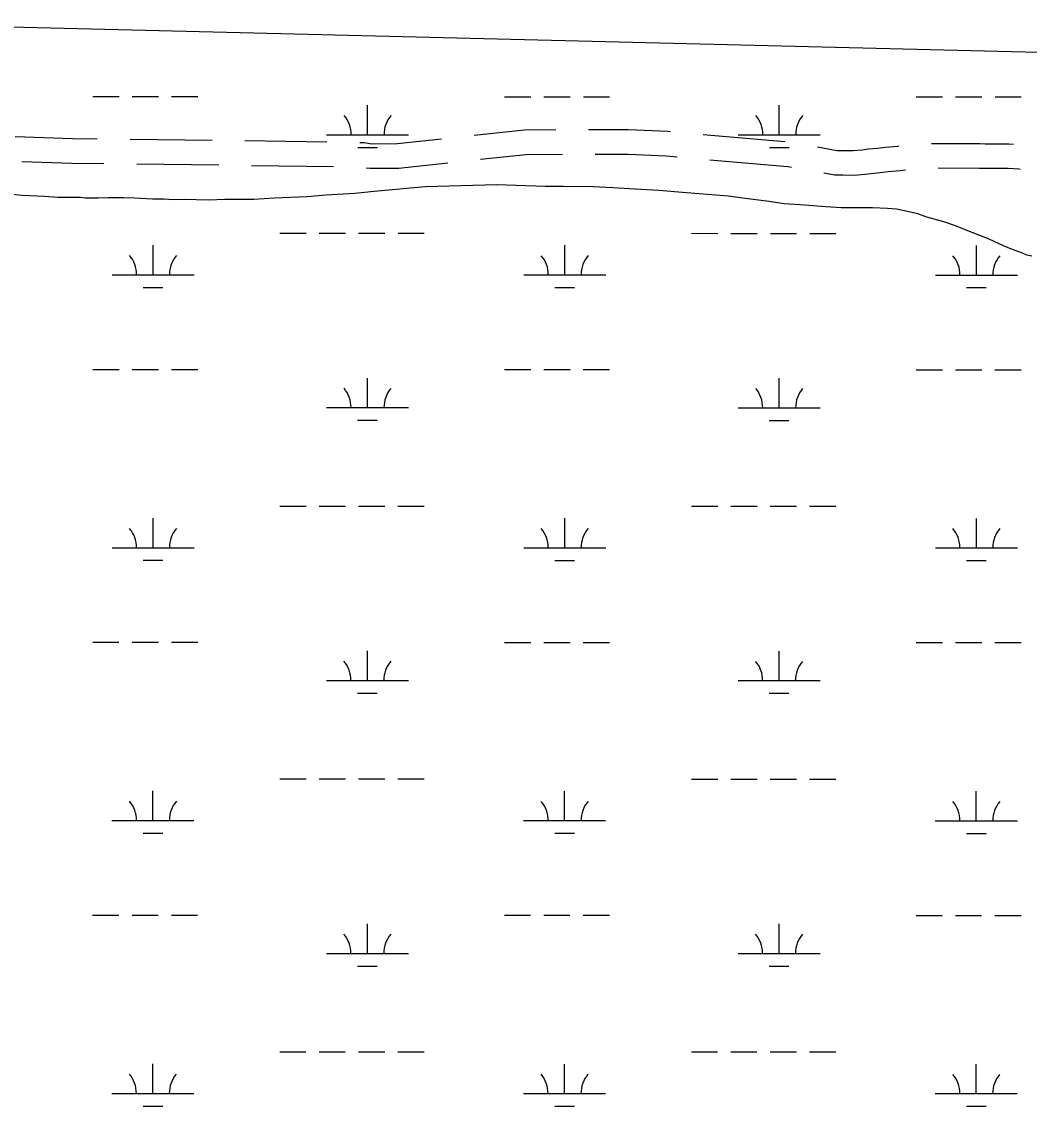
# Model space of a CAD drawing. Extents: x 3250478 to 3288318, y 788638 to 816472.
# Drawn here: x 3283613 to 3284841, y 796199 to 797521 of the extents above; entities that cross this region are included whole.
import ezdxf

# ---------------------------------------------------------------- set-up
doc = ezdxf.new("R2010")
doc.units = 0
for name, color, linetype in [('V-ROAD-CNTR', 7, 'Continuous'), ('V-SITE-VEGE', 7, 'Continuous'), ('V-UTIL-LINE', 7, 'Continuous'), ('V-WETL-SWMP', 7, 'Continuous')]:
    doc.layers.add(name, color=color, linetype=linetype)

msp = doc.modelspace()

# ---------------------------------------------------------------- linework, layer by layer
at = {"layer": 'V-ROAD-CNTR'}
for p, q in [((3283745.3, 797378.2), (3283845.3, 797377.1)), ((3283885.3, 797376.5), (3283985.2, 797374.8)), ((3284444, 797384), (3284543.6, 797375.4)), ((3283753.3, 797348.1), (3283853.3, 797347)), ((3283893.3, 797346.3), (3283993.3, 797344.7))]:
    msp.add_line(p, q, dxfattribs=at)
for points in [[(3284164.6, 797383), (3284226.1, 797389.7), (3284264.2, 797389.8)], [(3284304.2, 797389.8), (3284353, 797390), (3284400.7, 797387.8), (3284404.2, 797387.5)], [(3283605.3, 797381.3), (3283675.1, 797379.1), (3283705.3, 797378.7)], [(3284025.2, 797374.2), (3284031.1, 797374.1), (3284039.7, 797372.7), (3284071.1, 797372.8), (3284124.8, 797378.6)], [(3284583.1, 797369), (3284606.8, 797364.6), (3284614.3, 797364.6), (3284626.7, 797364.5), (3284637.6, 797365.4), (3284645.2, 797366.3), (3284656.7, 797367.3), (3284666.3, 797368.4), (3284680.7, 797369.7), (3284682.4, 797369.9)], [(3284722.2, 797373.1), (3284781.2, 797372.9), (3284787.8, 797372.7), (3284802, 797372.7), (3284816.7, 797372.7), (3284822.2, 797372.3)], [(3283613.4, 797351.1), (3283674.4, 797349.1), (3283713.3, 797348.6)], [(3284033.2, 797343.4), (3284037.4, 797342.7), (3284072.7, 797342.8), (3284132.8, 797349.3)], [(3284172.6, 797353.7), (3284227.8, 797359.7), (3284272.3, 797359.8)], [(3284312.3, 797359.9), (3284352.3, 797360), (3284398.8, 797357.8), (3284412.2, 797356.7)], [(3284452, 797353.2), (3284547, 797345), (3284551.6, 797344.2)], [(3284590.9, 797337), (3284604.1, 797334.6), (3284614.1, 797334.6), (3284627.8, 797334.5), (3284640.8, 797335.5), (3284648.3, 797336.5), (3284659.7, 797337.5), (3284669.3, 797338.6), (3284683.9, 797339.9), (3284690.4, 797340.7)], [(3284730.3, 797343.1), (3284780.8, 797342.9), (3284787.4, 797342.7), (3284801.9, 797342.7), (3284815.7, 797342.7), (3284828.9, 797341.9), (3284830.2, 797341.7)]]:
    msp.add_lwpolyline(points, dxfattribs=at)
at = {"layer": 'V-SITE-VEGE'}
for p, q in [((3284192.5, 797322.6), (3284105.1, 797319.9)), ((3284215.8, 797321.6), (3284192.5, 797322.6)), ((3284251.5, 797320.5), (3284215.8, 797321.6)), ((3284273.6, 797320.7), (3284251.5, 797320.5)), ((3284309.8, 797320.1), (3284273.6, 797320.7)), ((3283613.8, 797309.5), (3283593.7, 797311.6)), ((3283640.8, 797308.2), (3283613.8, 797309.5)), ((3283657.1, 797307.1), (3283640.8, 797308.2)), ((3283684.6, 797307.3), (3283657.1, 797307.1)), ((3283690.6, 797306.4), (3283684.6, 797307.3)), ((3283960.7, 797308), (3283921.3, 797306.3)), ((3283984.4, 797309.8), (3283960.7, 797308)), ((3284019.4, 797312), (3283984.4, 797309.8)), ((3284042.6, 797314.3), (3284019.4, 797312)), ((3284105.1, 797319.9), (3284042.6, 797314.3)), ((3284333.6, 797318.7), (3284309.8, 797320.1)), ((3284367.7, 797317), (3284333.6, 797318.7)), ((3284389.9, 797315.5), (3284367.7, 797317)), ((3284423.5, 797312.7), (3284389.9, 797315.5)), ((3284474.9, 797308.9), (3284423.5, 797312.7)), ((3284495, 797305.7), (3284474.9, 797308.9)), ((3283706.3, 797306.4), (3283690.6, 797306.4)), ((3283718.1, 797306.7), (3283706.3, 797306.4)), ((3283737.6, 797306.8), (3283718.1, 797306.7)), ((3283750.6, 797306.1), (3283737.6, 797306.8)), ((3283772.7, 797305.1), (3283750.6, 797306.1)), ((3283786.3, 797305), (3283772.7, 797305.1)), ((3283798.7, 797304.3), (3283786.3, 797305)), ((3283811.1, 797304.7), (3283798.7, 797304.3)), ((3283840.9, 797303.9), (3283811.1, 797304.7)), ((3283860.8, 797304.5), (3283840.9, 797303.9)), ((3283895.9, 797304.5), (3283860.8, 797304.5)), ((3283921.3, 797306.3), (3283895.9, 797304.5)), ((3284524.3, 797302.2), (3284495, 797305.7)), ((3284542.7, 797299.5), (3284524.3, 797302.2)), ((3284562.2, 797298), (3284542.7, 797299.5)), ((3284593.6, 797295.7), (3284562.2, 797298)), ((3284612, 797294.6), (3284593.6, 797295.7)), ((3284636.9, 797294.3), (3284612, 797294.6)), ((3284650.4, 797294.7), (3284636.9, 797294.3)), ((3284668.8, 797293.6), (3284650.4, 797294.7)), ((3284679.6, 797292.8), (3284668.8, 797293.6)), ((3284689.4, 797291), (3284679.6, 797292.8)), ((3284705.7, 797287.1), (3284689.4, 797291)), ((3284716.6, 797283.1), (3284705.7, 797287.1)), ((3284737.3, 797277.3), (3284716.6, 797283.1)), ((3284752.6, 797272.3), (3284737.3, 797277.3)), ((3284760.3, 797268.8), (3284752.6, 797272.3)), ((3284792.5, 797256.2), (3284760.3, 797268.8)), ((3284810.1, 797248.1), (3284792.5, 797256.2)), ((3284819.9, 797244.1), (3284810.1, 797248.1)), ((3284833, 797239.1), (3284819.9, 797244.1)), ((3284838.5, 797236.6), (3284833, 797239.1)), ((3284844.5, 797235.7), (3284838.5, 797236.6))]:
    msp.add_line(p, q, dxfattribs=at)
at = {"layer": 'V-UTIL-LINE'}
msp.add_lwpolyline([(3283351.2, 797521.4), (3285232.4, 797475), (3285579.8, 797471.7), (3286072.2, 797448.1)], dxfattribs=at)
at = {"layer": 'V-WETL-SWMP'}
for p, q in [((3283699.9, 797430.2), (3283731.9, 797430.2)), ((3283747.9, 797430.2), (3283779.9, 797430.1)), ((3283795.9, 797430.1), (3283827.9, 797430.1)), ((3284201.8, 797430), (3284233.8, 797430)), ((3284249.8, 797430), (3284281.8, 797430)), ((3284297.8, 797430), (3284329.8, 797430)), ((3284703.7, 797429.9), (3284735.7, 797429.9)), ((3284751.7, 797429.9), (3284783.7, 797429.9)), ((3284799.7, 797429.8), (3284831.7, 797429.8)), ((3284034.7, 797383.6), (3284034.8, 797419.6)), ((3284536.7, 797383.5), (3284536.7, 797419.5)), ((3283984.7, 797383.7), (3284084.7, 797383.6)), ((3284486.7, 797383.5), (3284586.7, 797383.5)), ((3284022.7, 797368.2), (3284046.7, 797368.2)), ((3284524.6, 797368.1), (3284548.6, 797368.1)), ((3283927.9, 797263.6), (3283959.9, 797263.6)), ((3283975.9, 797263.6), (3284007.9, 797263.6)), ((3284023.9, 797263.6), (3284055.9, 797263.6)), ((3284071.9, 797263.6), (3284103.9, 797263.5)), ((3284429.8, 797263.5), (3284461.8, 797263.4)), ((3284477.8, 797263.4), (3284509.8, 797263.4)), ((3284525.8, 797263.4), (3284557.8, 797263.4)), ((3284573.8, 797263.4), (3284605.8, 797263.4)), ((3283773.3, 797212.9), (3283773.3, 797248.9)), ((3284275.2, 797212.8), (3284275.2, 797248.8)), ((3284777.1, 797212.6), (3284777.1, 797248.6)), ((3283723.3, 797212.9), (3283823.3, 797212.9)), ((3284225.2, 797212.8), (3284325.2, 797212.7)), ((3284727.1, 797212.6), (3284827.1, 797212.6)), ((3283761.3, 797197.5), (3283785.3, 797197.5)), ((3284263.2, 797197.3), (3284287.2, 797197.3)), ((3284765.1, 797197.2), (3284789.1, 797197.2)), ((3283699.8, 797097.5), (3283731.8, 797097.5)), ((3283747.8, 797097.5), (3283779.8, 797097.5)), ((3283795.8, 797097.5), (3283827.8, 797097.5)), ((3284201.7, 797097.3), (3284233.7, 797097.3)), ((3284249.7, 797097.3), (3284281.7, 797097.3)), ((3284297.7, 797097.3), (3284329.7, 797097.3)), ((3284703.6, 797097.2), (3284735.6, 797097.2)), ((3284751.6, 797097.2), (3284783.6, 797097.2)), ((3284799.6, 797097.2), (3284831.6, 797097.2)), ((3284034.6, 797051), (3284034.7, 797087)), ((3284536.6, 797050.8), (3284536.6, 797086.8)), ((3283984.6, 797051), (3284084.6, 797051)), ((3284486.6, 797050.8), (3284586.6, 797050.8)), ((3284022.6, 797035.5), (3284046.6, 797035.5)), ((3284524.5, 797035.4), (3284548.5, 797035.4)), ((3283927.8, 796930.9), (3283959.8, 796930.9)), ((3283975.8, 796930.9), (3284007.8, 796930.9)), ((3284023.8, 796930.9), (3284055.8, 796930.9)), ((3284071.8, 796930.9), (3284103.8, 796930.9)), ((3284429.7, 796930.8), (3284461.7, 796930.8)), ((3284477.7, 796930.8), (3284509.7, 796930.8)), ((3284525.7, 796930.8), (3284557.7, 796930.7)), ((3284573.7, 796930.7), (3284605.7, 796930.7)), ((3283773.2, 796880.2), (3283773.2, 796916.2)), ((3284275.1, 796880.1), (3284275.1, 796916.1)), ((3284777, 796879.9), (3284777, 796915.9)), ((3283723.2, 796880.2), (3283823.2, 796880.2)), ((3284225.1, 796880.1), (3284325.1, 796880.1)), ((3284727, 796880), (3284827, 796879.9)), ((3283761.2, 796864.8), (3283785.2, 796864.8)), ((3284263.1, 796864.7), (3284287.1, 796864.6)), ((3284765, 796864.5), (3284789, 796864.5)), ((3283699.7, 796764.8), (3283731.7, 796764.8)), ((3283747.7, 796764.8), (3283779.7, 796764.8)), ((3283795.7, 796764.8), (3283827.7, 796764.8)), ((3284034.5, 796718.3), (3284034.6, 796754.3)), ((3284201.6, 796764.7), (3284233.6, 796764.7)), ((3284249.6, 796764.7), (3284281.6, 796764.6)), ((3284297.6, 796764.6), (3284329.6, 796764.6)), ((3284536.5, 796718.1), (3284536.5, 796754.1)), ((3284703.5, 796764.5), (3284735.5, 796764.5)), ((3284751.5, 796764.5), (3284783.5, 796764.5)), ((3284799.5, 796764.5), (3284831.5, 796764.5)), ((3283984.5, 796718.3), (3284084.5, 796718.3)), ((3284486.5, 796718.2), (3284586.5, 796718.1)), ((3284022.5, 796702.9), (3284046.5, 796702.9)), ((3284524.5, 796702.7), (3284548.5, 796702.7)), ((3283927.7, 796598.3), (3283959.7, 796598.2)), ((3283975.7, 796598.2), (3284007.7, 796598.2)), ((3284023.7, 796598.2), (3284055.7, 796598.2)), ((3284071.7, 796598.2), (3284103.7, 796598.2)), ((3284429.6, 796598.1), (3284461.6, 796598.1)), ((3284477.6, 796598.1), (3284509.6, 796598.1)), ((3284525.6, 796598.1), (3284557.6, 796598.1)), ((3284573.6, 796598.1), (3284605.6, 796598.1)), ((3283773.1, 796547.6), (3283773.1, 796583.6)), ((3284275, 796547.4), (3284275, 796583.4)), ((3284776.9, 796547.3), (3284776.9, 796583.3)), ((3283723.1, 796547.6), (3283823.1, 796547.5)), ((3284225, 796547.4), (3284325, 796547.4)), ((3284726.9, 796547.3), (3284826.9, 796547.2)), ((3283761.1, 796532.1), (3283785.1, 796532.1)), ((3284263, 796532), (3284287, 796532)), ((3284764.9, 796531.8), (3284788.9, 796531.8)), ((3283699.6, 796432.1), (3283731.6, 796432.1)), ((3283747.6, 796432.1), (3283779.6, 796432.1)), ((3283795.6, 796432.1), (3283827.6, 796432.1)), ((3284034.5, 796385.6), (3284034.5, 796421.6)), ((3284201.5, 796432), (3284233.5, 796432)), ((3284249.5, 796432), (3284281.5, 796432)), ((3284297.5, 796432), (3284329.5, 796432)), ((3284536.4, 796385.5), (3284536.4, 796421.5)), ((3284703.4, 796431.9), (3284735.4, 796431.8)), ((3284751.4, 796431.8), (3284783.4, 796431.8)), ((3284799.4, 796431.8), (3284831.4, 796431.8)), ((3283984.5, 796385.6), (3284084.5, 796385.6)), ((3284486.4, 796385.5), (3284586.4, 796385.5)), ((3284022.4, 796370.2), (3284046.4, 796370.2)), ((3284524.4, 796370), (3284548.4, 796370)), ((3283927.6, 796265.6), (3283959.6, 796265.6)), ((3283975.6, 796265.6), (3284007.6, 796265.6)), ((3284023.6, 796265.5), (3284055.6, 796265.5)), ((3284071.6, 796265.5), (3284103.6, 796265.5)), ((3284429.5, 796265.4), (3284461.5, 796265.4)), ((3284477.5, 796265.4), (3284509.5, 796265.4)), ((3284525.5, 796265.4), (3284557.5, 796265.4)), ((3284573.5, 796265.4), (3284605.5, 796265.4)), ((3283773, 796214.9), (3283773, 796250.9)), ((3284274.9, 796214.7), (3284274.9, 796250.7)), ((3284776.8, 796214.6), (3284776.8, 796250.6)), ((3283723, 796214.9), (3283823, 796214.9)), ((3284224.9, 796214.7), (3284324.9, 796214.7)), ((3284726.8, 796214.6), (3284826.8, 796214.6)), ((3283761, 796199.5), (3283785, 796199.4)), ((3284262.9, 796199.3), (3284286.9, 796199.3)), ((3284764.8, 796199.2), (3284788.8, 796199.2))]:
    msp.add_line(p, q, dxfattribs=at)
for centre, start, end in [((3283979.5, 797384.1), 359.2115, 40.7552), ((3284090, 797384.1), 139.2115, 180.7552), ((3284481.4, 797384), 359.2115, 40.7552), ((3284591.9, 797384), 139.2115, 180.7552), ((3283718, 797213.4), 359.2115, 40.7552), ((3283828.5, 797213.4), 139.2115, 180.7552), ((3284219.9, 797213.2), 359.2115, 40.7552), ((3284330.4, 797213.2), 139.2115, 180.7552), ((3284721.8, 797213.1), 359.2115, 40.7552), ((3284832.3, 797213.1), 139.2115, 180.7552), ((3283979.4, 797051.5), 359.2115, 40.7552), ((3284089.9, 797051.4), 139.2115, 180.7552), ((3284481.3, 797051.3), 359.2115, 40.7552), ((3284591.8, 797051.3), 139.2115, 180.7552), ((3283717.9, 796880.7), 359.2115, 40.7552), ((3283828.4, 796880.7), 139.2115, 180.7552), ((3284219.8, 796880.6), 359.2115, 40.7552), ((3284330.3, 796880.5), 139.2115, 180.7552), ((3284721.7, 796880.4), 359.2115, 40.7552), ((3284832.2, 796880.4), 139.2115, 180.7552), ((3283979.3, 796718.8), 359.2115, 40.7552), ((3284089.8, 796718.7), 139.2115, 180.7552), ((3284481.2, 796718.6), 359.2115, 40.7552), ((3284591.7, 796718.6), 139.2115, 180.7552), ((3283717.8, 796548), 359.2115, 40.7552), ((3283828.3, 796548), 139.2115, 180.7552), ((3284219.7, 796547.9), 359.2115, 40.7552), ((3284330.2, 796547.9), 139.2115, 180.7552), ((3284721.6, 796547.8), 359.2115, 40.7552), ((3284832.1, 796547.7), 139.2115, 180.7552), ((3283979.2, 796386.1), 359.2115, 40.7552), ((3284089.7, 796386.1), 139.2115, 180.7552), ((3284481.1, 796386), 359.2115, 40.7552), ((3284591.6, 796385.9), 139.2115, 180.7552), ((3283717.7, 796215.4), 359.2115, 40.7552), ((3283828.2, 796215.3), 139.2115, 180.7552), ((3284219.6, 796215.2), 359.2115, 40.7552), ((3284330.1, 796215.2), 139.2115, 180.7552), ((3284721.5, 796215.1), 359.2115, 40.7552), ((3284832, 796215), 139.2115, 180.7552)]:
    msp.add_arc(centre, 35.2, start, end, dxfattribs=at)

doc.saveas('drawing.dxf')
